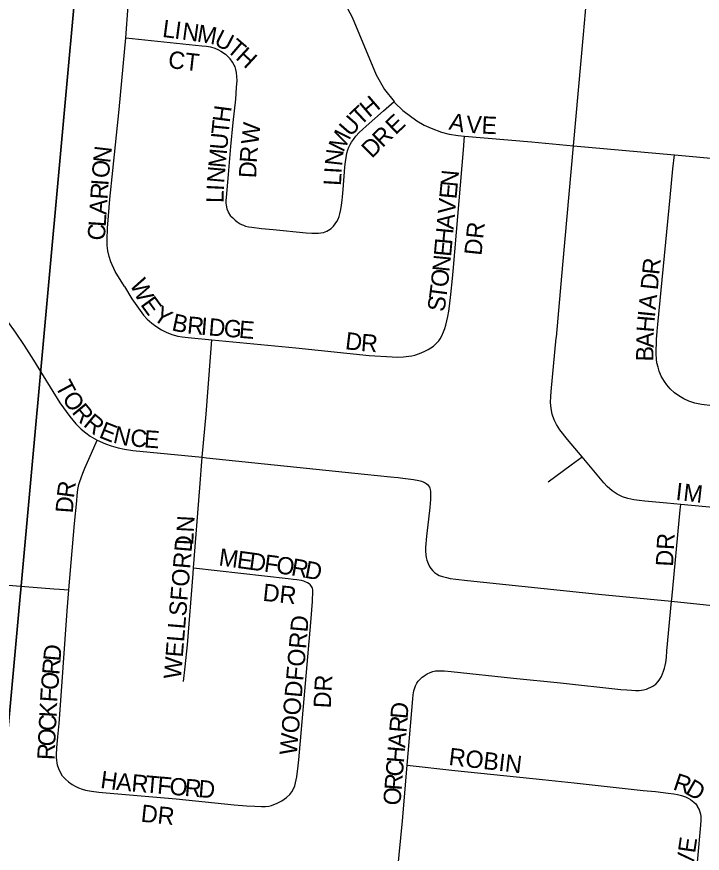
# Model space of a CAD drawing. Extents: x 1410790 to 1770854, y 566777 to 831614.
# Drawn here: x 1605354 to 1607334, y 715480 to 717896 of the extents above; entities that cross this region are included whole.
import ezdxf

# ---------------------------------------------------------------- set-up
doc = ezdxf.new("R2010")
doc.units = 0
for name, color, linetype in [('GM_X_City_Street', 7, 'Continuous'), ('GM_X_City_Street_Text', 7, 'Continuous'), ('GM_X_Section', 7, 'Continuous')]:
    doc.layers.add(name, color=color, linetype=linetype)

msp = doc.modelspace()

# ---------------------------------------------------------------- linework, layer by layer
at = {"layer": 'GM_X_City_Street'}
for points in [[(1605668.9, 717835.6), (1605675.9, 717927.7), (1605698.1, 718176.2), (1605700.3, 718201.5)], [(1606961.9, 717523.8), (1606990.7, 717845), (1607008, 718042.1), (1607009.1, 718060.4), (1607009.3, 718069), (1607008.9, 718076.2), (1607008.4, 718081.8), (1607007.4, 718087.5), (1607006.2, 718091.8), (1607003.6, 718097.5), (1607000.4, 718102.7)], [(1606254.2, 717992), (1606268.1, 717978.4), (1606288.9, 717953.4), (1606308.9, 717920.1), (1606322.6, 717895), (1606391.7, 717728.4), (1606416, 717686.6), (1606443.5, 717651.3)], [(1605665.3, 717117.6), (1605638.3, 717160.4), (1605625.6, 717188.7), (1605620.3, 717203.8), (1605617, 717220.3), (1605615.1, 717236), (1605614.6, 717252.9), (1605616.1, 717285.7), (1605618.8, 717321.2), (1605623, 717369.3), (1605630.9, 717452.3), (1605649.3, 717628.7), (1605668.9, 717835.6)], [(1605668.9, 717835.6), (1605888.8, 717812.8), (1605902.3, 717811), (1605913.1, 717809.2), (1605925.5, 717805.7), (1605936.3, 717801.1), (1605943.4, 717797.1), (1605956.4, 717788), (1605963.5, 717781.7), (1605970, 717775)], [(1605972.4, 717320.6), (1605965.1, 717331.7), (1605961.6, 717340.8), (1605960.2, 717347.4), (1605959.5, 717352.5), (1605959, 717358.2), (1605958.9, 717365.6), (1605959.5, 717374.3), (1605961.4, 717396.6), (1605965.3, 717440.4), (1605972.4, 717521.4), (1605979.2, 717590.5), (1605986.2, 717658.7), (1605988.7, 717692.5), (1605990.1, 717712.4), (1605989.6, 717724.1), (1605988.4, 717735), (1605986.9, 717744), (1605984.4, 717751.6), (1605982.2, 717756.7), (1605976.9, 717765.4), (1605970, 717775)], [(1606262, 717285.1), (1606268.3, 717291.4), (1606273.4, 717297.9), (1606278, 717304.7), (1606281.7, 717311.9), (1606284.6, 717319.6), (1606287, 717327.1), (1606289.9, 717339.8), (1606291.9, 717351.8), (1606293.7, 717366.6), (1606294.8, 717376.3), (1606296.6, 717397), (1606301.7, 717461.6), (1606303.4, 717478.5), (1606304.8, 717488.8), (1606307.3, 717502), (1606310.1, 717512.4), (1606312.9, 717519.7), (1606316.6, 717527.6), (1606320.4, 717534), (1606325.9, 717541.6), (1606333.1, 717551.5), (1606342.4, 717561.6), (1606352.2, 717571.1), (1606362.6, 717580.7), (1606413, 717624.6), (1606443.5, 717651.3)], [(1606443.5, 717651.3), (1606445.9, 717648.2), (1606468.8, 717625.8), (1606509.7, 717595.4), (1606530.8, 717583.3), (1606550.7, 717574.5), (1606580.9, 717563.3), (1606602.4, 717557.7), (1606628.2, 717553.5), (1606647, 717551.8)], [(1606557, 716945.1), (1606567.2, 716954.1), (1606572.7, 716960.1), (1606576.8, 716966), (1606581.6, 716974.9), (1606586.5, 716986.1), (1606590.2, 716995.7), (1606593.1, 717005.4), (1606596.1, 717018.4), (1606599.1, 717031), (1606601.4, 717045.6), (1606603.6, 717060.8), (1606607.2, 717093.7), (1606612.5, 717140.7), (1606615, 717172.2), (1606643.6, 717511.6), (1606647, 717551.8)], [(1606647, 717551.8), (1606840.6, 717534.8), (1606961.9, 717523.8)], [(1606912.3, 716971), (1606931, 717179.8), (1606961.9, 717523.8)], [(1606961.9, 717523.8), (1607253.1, 717497.4)], [(1607203.2, 716987.8), (1607204.9, 717007.4), (1607240.7, 717374.1), (1607249, 717457), (1607253.1, 717497.4)], [(1607253.1, 717497.4), (1607390.1, 717485)], [(1605972.4, 717320.6), (1605977.6, 717315.1), (1605984.3, 717309.2), (1605990.8, 717303.9), (1605999, 717298.5), (1606003.2, 717296.3), (1606008.3, 717294), (1606014.8, 717291.9), (1606023.2, 717289.9), (1606033.1, 717288.4), (1606060.8, 717284.7), (1606094, 717281.8), (1606189.4, 717271.8), (1606206.3, 717271.1), (1606215.3, 717271.1), (1606225.4, 717271.2), (1606232.3, 717271.8), (1606240.2, 717273.5), (1606244.1, 717274.7), (1606249, 717276.6), (1606254.3, 717279.5), (1606262, 717285.1)], [(1605115.9, 717208.9), (1605148.4, 717183.6), (1605185.6, 717154.6), (1605224.9, 717121.8), (1605258.2, 717091.1), (1605284, 717065), (1605327.3, 717015.8), (1605349.5, 716985.2), (1605375.5, 716946.5), (1605402.6, 716904.1), (1605478.3, 716781.4), (1605507, 716741.5), (1605524.3, 716720.9), (1605540.2, 716705.2), (1605553.1, 716694.8), (1605566.2, 716685.3), (1605586.4, 716673.3)], [(1605665.3, 717117.6), (1605686.3, 717081.4), (1605709.8, 717047.6), (1605720.3, 717034.6), (1605730.5, 717022.9), (1605743.6, 717011.2), (1605755.8, 717002.4), (1605772.1, 716992.3), (1605785.3, 716985.3), (1605802.1, 716978.3), (1605819.3, 716974), (1605831.4, 716971.8), (1605848.9, 716969.5), (1605917.1, 716963)], [(1607473.4, 716763.2), (1607424.7, 716767.5), (1607363.6, 716772.5), (1607331.6, 716776.3), (1607312.1, 716780), (1607294.7, 716786.4), (1607280.1, 716792.8), (1607266, 716800.9), (1607253.2, 716810.2), (1607241.1, 716821.7), (1607231.2, 716833.5), (1607224.4, 716842.5), (1607214.6, 716857.9), (1607209.2, 716872.2), (1607205.9, 716884.1), (1607202.9, 716896.3), (1607201.4, 716907.5), (1607200.7, 716922.9), (1607200.7, 716937.3), (1607201.1, 716949.4), (1607201.6, 716965.2), (1607203, 716986.1), (1607203.2, 716987.8)], [(1605889.6, 716623.7), (1605900.7, 716748.5), (1605913.2, 716913.1), (1605917.1, 716963)], [(1605917.1, 716963), (1606159.6, 716939.7), (1606371.9, 716918.3), (1606438.5, 716913.6), (1606454.6, 716913.3), (1606470.7, 716913.8), (1606486.6, 716915.6), (1606495, 716916.9), (1606503.5, 716919), (1606517.2, 716923.7), (1606530.1, 716929.5), (1606541.7, 716935.2), (1606557, 716945.1)], [(1606986.4, 716625.2), (1606944.4, 716675.6), (1606922.7, 716702.7), (1606912.7, 716718.4), (1606905.9, 716732.3), (1606900.2, 716748.4), (1606896.8, 716765.2), (1606895.4, 716782.4), (1606895.9, 716799.2), (1606897, 716813.6), (1606912, 716968.5), (1606912.3, 716971)], [(1605504.3, 716241), (1605520.4, 716433), (1605527.2, 716498.1), (1605528.7, 716513.8), (1605530.5, 716530.7), (1605533.3, 716545.4), (1605535.9, 716553.9), (1605539.4, 716564.3), (1605544.5, 716577.6), (1605550.1, 716592.4), (1605570.1, 716635.8), (1605586.4, 716673.3)], [(1605586.4, 716673.3), (1605609.7, 716662.9), (1605626.5, 716656.8), (1605646.6, 716651.1), (1605665.2, 716647.2), (1605689.5, 716643.3), (1605889.6, 716623.7)], [(1605864.3, 716304.5), (1605882.6, 716535.7), (1605889.6, 716623.7)], [(1605889.6, 716623.7), (1605901.8, 716622.5), (1606358.3, 716574.9), (1606433.3, 716567.6), (1606455.6, 716565.3), (1606469.2, 716563.8), (1606499.2, 716559.4), (1606515.2, 716556.4), (1606523.2, 716554.4), (1606529.6, 716552.2), (1606533.5, 716550.1), (1606536.3, 716548.4), (1606540.1, 716545.2), (1606543.1, 716541.5), (1606545.5, 716537.6), (1606546.8, 716534.8), (1606547.8, 716531.2), (1606548.8, 716525), (1606549.2, 716514.3), (1606548.5, 716501.7), (1606546.7, 716478.5), (1606543.2, 716445.5), (1606537.2, 716396.2), (1606534.1, 716363.6), (1606534, 716353.4), (1606535, 716340.8), (1606535.9, 716334.6), (1606537.9, 716326.8), (1606541.8, 716316.6), (1606545.7, 716308.8), (1606549.6, 716302.5), (1606555.1, 716295.6), (1606560.1, 716290.8), (1606565.8, 716286.7), (1606574, 716282.7), (1606583, 716279.4), (1606594.8, 716276.2), (1606605.5, 716274.1), (1606621.5, 716271.4), (1606656.1, 716267.7), (1607034, 716228), (1607244.8, 716208.4)], [(1606888.2, 716552.7), (1606955.2, 716602.2), (1606986.4, 716625.2)], [(1607271.5, 716487.2), (1607231.6, 716490.9), (1607168.1, 716496.8), (1607151, 716499), (1607136.5, 716501.2), (1607118.5, 716504.8), (1607103.6, 716509.5), (1607088.1, 716517.1), (1607073.9, 716526.7), (1607059.4, 716539.5), (1607049.2, 716549.7), (1606986.4, 716625.2)], [(1607244.8, 716208.4), (1607245.4, 716214.1), (1607270.1, 716472.4), (1607271.5, 716487.2)], [(1607447.8, 716471.1), (1607415.9, 716473.9), (1607271.5, 716487.2)], [(1605835.1, 715976), (1605840, 716018.2), (1605846.5, 716081.6), (1605863.2, 716288.1), (1605864.3, 716304.5)], [(1605864.3, 716304.5), (1606138.1, 716273.3), (1606152.4, 716271.7), (1606163.1, 716270.5), (1606175, 716268.4), (1606181.6, 716266.9), (1606186.2, 716265.4), (1606190.7, 716263.5), (1606194, 716261.8), (1606198.2, 716259), (1606199.9, 716257.5), (1606201.3, 716256.2)], [(1605164.8, 716267.4), (1605233.1, 716261.9), (1605461.3, 716244), (1605477.6, 716242.9), (1605504.3, 716241)], [(1606153.1, 715666.1), (1606156.5, 715674.8), (1606159.3, 715683.9), (1606162.8, 715700.4), (1606164.1, 715709.2), (1606165.8, 715724.1), (1606168.2, 715750), (1606202.7, 716146.6), (1606207.6, 716207), (1606208.4, 716216.2), (1606209, 716229.2), (1606209.1, 716234.4), (1606208.9, 716237.7), (1606208.6, 716241.1), (1606207.9, 716244.7), (1606206.7, 716248), (1606205.3, 716250.7), (1606203.3, 716253.6), (1606201.3, 716256.2)], [(1605486.3, 715703.1), (1605480.4, 715712.9), (1605474.9, 715723.8), (1605471.9, 715734.2), (1605470.3, 715741.5), (1605469.3, 715749.1), (1605468.8, 715756.1), (1605468.8, 715764.5), (1605469.9, 715784.4), (1605472.3, 715816.1), (1605476, 715855.1), (1605482.2, 715934.4), (1605499.2, 716180.6), (1605504.3, 716241)], [(1607199.6, 715968.9), (1607206.1, 715975.7), (1607211.2, 715982.8), (1607215.7, 715990.5), (1607219.1, 715998.3), (1607222, 716005.8), (1607225, 716014.7), (1607226.9, 716022.5), (1607228.4, 716031.1), (1607229.9, 716045.1), (1607231.7, 716065), (1607244.8, 716208.4)], [(1607244.8, 716208.4), (1607399.9, 716192.3), (1607479.5, 716183.8), (1607525.7, 716179.1), (1607912.7, 716139.4), (1608027.3, 716127.9)], [(1606481.4, 715734.5), (1606497.3, 715925.9), (1606498.7, 715937.9), (1606500.9, 715949.3), (1606503.1, 715957.5), (1606505.5, 715963.8), (1606507.1, 715967.5), (1606509.5, 715971.6), (1606513.5, 715976.8), (1606518.4, 715982.2), (1606521.9, 715985.9), (1606525, 715988.4), (1606529.5, 715991.9), (1606530, 715992.2)], [(1606530, 715992.2), (1606539.2, 715998.1), (1606547.4, 716002.3), (1606555.8, 716005.2), (1606563.5, 716006.7), (1606570.6, 716007.4), (1606576, 716007.3), (1606588.1, 716006.7), (1606608.4, 716005.4), (1606788.6, 715985.9), (1606924.6, 715972.3), (1607098.1, 715953.5), (1607115.7, 715951.8), (1607129.2, 715950.7), (1607141.2, 715950.2), (1607151.1, 715950.5), (1607158.1, 715951.3), (1607164.2, 715952.1), (1607172.3, 715954.3), (1607178.8, 715956.6), (1607184.9, 715959.6), (1607190.8, 715962.5), (1607199.6, 715968.9), (1607199.6, 715968.9)], [(1606453.2, 715426.3), (1606467.9, 715573.6), (1606481.4, 715734.5)], [(1606481.4, 715734.5), (1606619.3, 715719.5), (1606871.8, 715692.8), (1606963.6, 715683.4), (1607163.4, 715661.7), (1607198.8, 715658), (1607235.4, 715653.4), (1607251.1, 715651.5), (1607262, 715649.5), (1607274.1, 715646.5), (1607285.4, 715642.7), (1607293.1, 715639.1), (1607299.8, 715635.2), (1607309.6, 715627.8), (1607315.1, 715622.3), (1607320.2, 715615.4)], [(1605486.3, 715703.1), (1605494.8, 715694.1), (1605503.2, 715686.3), (1605513.7, 715678.5), (1605522.5, 715673.5), (1605532.3, 715669.3), (1605542.8, 715665.5), (1605552.2, 715662.7), (1605569.2, 715659.5), (1605590.4, 715656.8), (1605612.5, 715654.8), (1605813.8, 715636.8), (1605981.6, 715620.2), (1606017.7, 715617.1), (1606041.2, 715615.6), (1606060.7, 715614.6), (1606072, 715615.1), (1606082.2, 715616.4), (1606089.6, 715618.1), (1606106.2, 715624.5), (1606119.3, 715631.4), (1606132.8, 715640.6), (1606142.6, 715650), (1606148.2, 715657.6), (1606153.1, 715666.1)], [(1607308, 715338.9), (1607321.3, 715464.9), (1607329.8, 715561.1), (1607330.3, 715575.7), (1607330.5, 715581.5), (1607330.1, 715586.7), (1607329.4, 715591.5), (1607327.8, 715598.4), (1607324.5, 715607.4), (1607320.2, 715615.4)]]:
    msp.add_lwpolyline(points, dxfattribs=at)
at = {"layer": 'GM_X_Section'}
for points in [[(1600348.4, 719616.3), (1605628.3, 719130), (1605148.2, 713864), (1599854.3, 714342.5)], [(1605628.3, 719130), (1610940.2, 718643.2), (1610461.8, 713357.1), (1605148.2, 713864)]]:
    msp.add_lwpolyline(points, close=True, dxfattribs=at)

# ---------------------------------------------------------------- texts
at = {"layer": 'GM_X_City_Street_Text'}
for s, rotation, p in [('L', 352.353, (1605772.5, 717838.5)), ('I', 352.3274, (1605807.4, 717833.8)), ('N', 352.3496, (1605829.2, 717830.8)), ('M', 350.0796, (1605872.3, 717825.1)), ('U', 332.6823, (1605920.6, 717817.2)), ('T', 319.3691, (1605957.1, 717798.8)), ('H', 317.2881, (1605983.5, 717776.2)), ('CT', 353.6638, (1605789.3, 717748.6)), ('H', 40.606, (1606371.4, 717603.3)), ('H', 82.5252, (1605968.7, 717589)), ('T', 43.2034, (1606346.1, 717579.6)), ('U', 48.8819, (1606318.1, 717547.4)), ('E', 43.551, (1606447.7, 717553.2)), ('A', 348.3601, (1606599.6, 717571)), ('V', 357.5158, (1606651.4, 717561.1)), ('T', 84.39, (1605965.4, 717554.4)), ('W', 83.5298, (1606051.1, 717525.1)), ('E', 357.3763, (1606695.3, 717559.1)), ('M', 63.72, (1606296.6, 717502.9)), ('R', 44.7081, (1606410.3, 717516.3)), ('U', 84.77, (1605961.4, 717510.7)), ('D', 44.9845, (1606379.2, 717485.2)), ('N', 83.3846, (1605623.6, 717472.1)), ('M', 84.766, (1605956.5, 717458.1)), ('R', 85.9905, (1606047.2, 717473)), ('N', 83.7153, (1606293.1, 717463.6)), ('O', 84.8352, (1605619.7, 717428.6)), ('D', 87.0263, (1606044.9, 717429.3)), ('N', 84.9659, (1605952.7, 717414.3)), ('L', 86.7474, (1606289.9, 717407.2)), ('I', 86.7208, (1606291.9, 717442.3)), ('N', 84.5938, (1606626.9, 717403.4)), ('I', 86.2383, (1605618.3, 717407)), ('R', 86.2328, (1605615.7, 717367.5)), ('L', 89.0438, (1605951.1, 717358.1)), ('I', 87.2882, (1605951.7, 717392.9)), ('E', 84.6052, (1606623.6, 717368.4)), ('A', 86.2657, (1605612.8, 717323.6)), ('V', 84.5938, (1606619.5, 717324.6)), ('L', 86.2277, (1605610.5, 717288.4)), ('A', 84.5863, (1606615.3, 717280.8)), ('C', 86.257, (1605607.9, 717248.9)), ('DR', 83.9946, (1606695.8, 717205.2)), ('H', 84.5938, (1606611.2, 717237)), ('E', 84.5907, (1606607.9, 717202)), ('N', 84.462, (1606603.6, 717158)), ('R', 84.1718, (1607209.3, 717149.4)), ('O', 83.2652, (1606598.3, 717113.2)), ('D', 84.1804, (1607204.9, 717105.6)), ('W', 296.6402, (1605679, 717124)), ('T', 82.5768, (1606593.7, 717077.6)), ('E', 306.0206, (1605709.3, 717065.2)), ('S', 82.6039, (1606589.2, 717042.7)), ('A', 84.1763, (1607199.1, 717048.7)), ('Y', 326.0907, (1605743.7, 717023.5)), ('B', 347.6861, (1605799, 716991)), ('R', 354.8404, (1605844.4, 716981.5)), ('H', 85.2509, (1607193.2, 716983.2)), ('I', 84.2198, (1607196.8, 717026.8)), ('I', 355.313, (1605884.3, 716977.9)), ('D', 355.4324, (1605906.4, 716976.1)), ('G', 355.4324, (1605950.2, 716972.6)), ('E', 355.4446, (1605994.1, 716969.1)), ('D', 353.165, (1606300.5, 716936.4)), ('A', 89.4972, (1607192.9, 716940.2)), ('R', 355.325, (1606346.3, 716931)), ('B', 89.49, (1607192.5, 716900.6)), ('T', 298.1416, (1605463.1, 716829.8)), ('O', 304.5704, (1605482.9, 716793.5)), ('R', 309.8538, (1605510.9, 716753.3)), ('R', 320.6168, (1605543.5, 716715.7)), ('E', 338.2274, (1605588.5, 716682.1)), ('N', 347.3748, (1605629.6, 716666.4)), ('C', 355.7476, (1605680.4, 716655.6)), ('E', 355.848, (1605720, 716652.7)), ('R', 82.3748, (1605518.6, 716504.3)), ('I', 353.5584, (1607255.2, 716500.9)), ('M', 353.5391, (1607277, 716498.4)), ('D', 85.8209, (1605515.5, 716461.2)), ('LN', 86.9884, (1605863.2, 716368.8)), ('DR', 86.9884, (1607249.1, 716307.2)), ('WELLSFORD', 85.234, (1605827.9, 715981.8)), ('M', 352.2898, (1605935.4, 716311.6)), ('E', 352.2829, (1605987.7, 716304.6)), ('D', 352.3152, (1606022.6, 716299.8)), ('F', 352.2988, (1606066.2, 716294)), ('O', 352.284, (1606101.1, 716289.2)), ('R', 349.7473, (1606144.1, 716283.4)), ('D', 349.4059, (1606183, 716276.4)), ('DR', 353.9946, (1606062.6, 716209.5)), ('WOODFORD', 84.9992, (1606162.3, 715761.9)), ('D', 85.2514, (1605479.9, 716033.4)), ('R', 85.2343, (1605476.6, 715993.9)), ('O', 85.2962, (1605473, 715950.1)), ('DR', 86.989, (1606260.5, 715897.9)), ('F', 86.255, (1605470.7, 715915.1)), ('K', 87.2664, (1605468.6, 715871.4)), ('D', 85.2289, (1606482.4, 715866.6)), ('C', 87.2609, (1605466.7, 715831.9)), ('R', 85.2101, (1606479.1, 715827.1)), ('O', 87.2446, (1605464.6, 715787.9)), ('A', 85.2291, (1606475.5, 715783.3)), ('R', 87.2552, (1605462.7, 715748.4)), ('H', 85.2407, (1606471.8, 715739.4)), ('ROBIN', 353.366, (1606599.6, 715735.3)), ('C', 85.2231, (1606468.5, 715700)), ('H', 352.284, (1605593.6, 715669)), ('A', 354.8904, (1605639.7, 715662.8)), ('R', 355.092, (1605683.7, 715658.9)), ('T', 355.1048, (1605723.1, 715655.5)), ('F', 355.1011, (1605758.2, 715652.5)), ('R', 85.2101, (1606465.2, 715660.5)), ('R', 341.7724, (1607246.6, 715664.9)), ('O', 355.1165, (1605793.3, 715649.5)), ('R', 355.0892, (1605837.1, 715645.7)), ('D', 355.094, (1605876.6, 715642.4)), ('D', 330.0409, (1607281.8, 715653.6)), ('O', 85.2291, (1606461.5, 715616.7)), ('DR', 353.9946, (1605710.6, 715571.4)), ('E', 81.7462, (1607312.8, 715478.7)), ('V', 84.8788, (1607309, 715435.6))]:
    msp.add_text(s, height=50, rotation=rotation, dxfattribs=at).set_placement(p)

doc.saveas('drawing.dxf')
